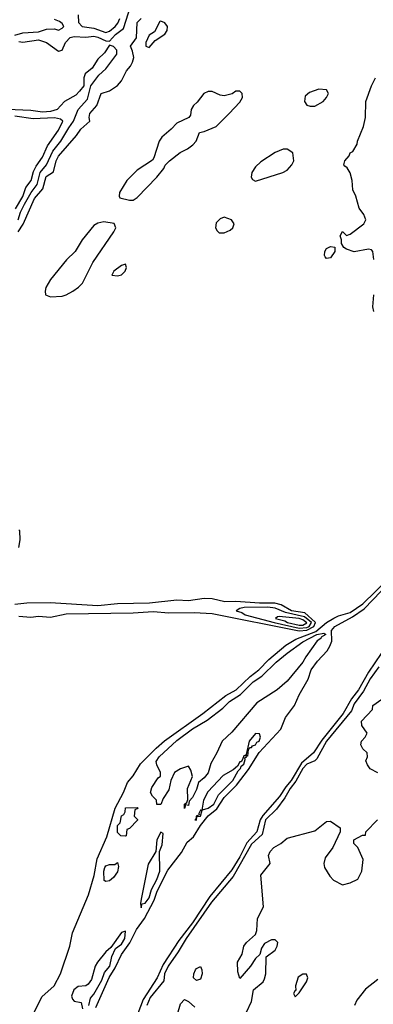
# Model space of a CAD drawing. Header units: inches. Extents: x 2348352 to 2479776, y 460422 to 613655.
# Tile 515 of 590: x 2446934 to 2448727, y 564076 to 569065. Entities that reach past the tile are written whole.
import ezdxf

# ---------------------------------------------------------------- set-up
doc = ezdxf.new("R2010")
doc.units = ezdxf.units.IN
doc.header["$MEASUREMENT"] = 0
doc.layers.add('C4546', color=7, linetype='Continuous')

msp = doc.modelspace()

# ---------------------------------------------------------------- linework, layer by layer
at = {"layer": 'C4546', "color": 4}
for points, elevation in [([(2446930, 568954.4), (2446950, 568950.3), (2447030, 568962.2), (2447070.7, 568950), (2447130, 568904.9), (2447150, 568910.8), (2447166, 568950), (2447190, 568974), (2447210, 568980.2), (2447270, 568976.9), (2447310, 568980.7), (2447330, 568976.2), (2447370, 568957.4), (2447390, 568955.5), (2447420.4, 568990), (2447460.6, 569019.4), (2447510, 569175.5)], 28), ([(2446926.3, 567990), (2446951.8, 568028.2), (2447010, 568159.3), (2447052, 568208), (2447068.4, 568270), (2447106, 568294), (2447119.7, 568350), (2447130, 568373), (2447222.5, 568477.5), (2447243.7, 568510), (2447289, 568550), (2447286, 568570), (2447289.4, 568590), (2447325.1, 568630), (2447347, 568690), (2447390, 568704.7), (2447430, 568730.8), (2447450, 568754.8), (2447475.1, 568804.9), (2447496, 568830), (2447506, 568850), (2447512.7, 568872.7), (2447506, 568906), (2447495.3, 568930), (2447526.8, 568973.2), (2447530, 569051.3), (2447550, 569071.3)], 24), ([(2447231.3, 569090), (2447232, 569050), (2447251.3, 569030), (2447310, 569021.5), (2447370, 569000.7), (2447390, 569007.2), (2447417.7, 569030), (2447432.3, 569047.7), (2447441.6, 569070)], 32), ([(2446910, 568986.2), (2446950, 568998.3), (2447030, 569003.1), (2447070, 569016), (2447110, 569018), (2447130, 569012), (2447150, 569022), (2447158, 569030), (2447150, 569046), (2447136.4, 569056.4), (2447110, 569066)], 32), ([(2446926.4, 568050), (2446939, 568090), (2446958.7, 568130), (2446992.3, 568190), (2447022, 568230), (2447038.2, 568290), (2447070.5, 568329.5), (2447102, 568398), (2447143.1, 568450), (2447182.5, 568517.5), (2447207.2, 568550), (2447230.7, 568609.3), (2447277.5, 568662.5), (2447294, 568730), (2447335.6, 568784.4), (2447370, 568815.5), (2447427.3, 568890), (2447427, 568910), (2447410, 568929.4), (2447390, 568935.3), (2447363.2, 568896.8), (2447330, 568864.5), (2447301.1, 568818.9), (2447266.4, 568790), (2447259.5, 568770), (2447259.1, 568730), (2447237.8, 568702.2), (2447218.2, 568681.8), (2447162, 568650), (2447124.4, 568610), (2447090, 568599.8), (2447050, 568596.5), (2446990, 568604.1), (2446869.9, 568609.9)], 28), ([(2448729.5, 567849.5), (2448724, 567890), (2448718, 567898), (2448702, 567902), (2448630, 567889.3), (2448590, 567902), (2448578, 567910), (2448566, 567930), (2448566, 567950), (2448558, 567970), (2448570, 567991.3), (2448590, 567972), (2448610, 567978), (2448678, 568030), (2448688, 568050), (2448678, 568078), (2448655.3, 568110), (2448638, 568170), (2448623.1, 568203.1), (2448619, 568250), (2448609.1, 568289.1), (2448594.6, 568314.6), (2448582, 568322), (2448578, 568330), (2448582, 568350), (2448604.7, 568375.3), (2448610, 568391), (2448623.1, 568396.9), (2448645.2, 568434.8), (2448646.6, 568450), (2448677.2, 568522.8), (2448686.6, 568570), (2448689.5, 568650), (2448717.2, 568730), (2448738, 568770)], 16), ([(2446913.6, 568106.4), (2446950, 568168.8), (2446965.9, 568214.1), (2446992, 568250), (2447003.8, 568296.2), (2447017.1, 568322.9), (2447050, 568368), (2447074.7, 568425.3), (2447130, 568505.5), (2447153, 568550), (2447141, 568561), (2447110, 568566.9), (2447002, 568562), (2446910, 568576.1)], 32), ([(2448730, 567586), (2448724.5, 567610), (2448729.4, 567670)], 16), ([(2446929.2, 566390), (2446936, 566430), (2446935.3, 566475.3), (2446930, 566478)], 24), ([(2446993.3, 564006.7), (2447046.9, 564113.1), (2447108.5, 564170), (2447140.8, 564230), (2447188.9, 564370), (2447202.4, 564437.6), (2447282.7, 564630), (2447311.2, 564728.8), (2447326.1, 564813.9), (2447375.3, 564924.7), (2447417.5, 565070), (2447459.8, 565150), (2447480, 565200), (2447510, 565234), (2447546.4, 565293.6), (2447626.2, 565373.8), (2447668.9, 565411.1), (2447862.6, 565550), (2447979.7, 565640.3), (2448031.3, 565668.7), (2448102.7, 565737.3), (2448146.9, 565770), (2448197.5, 565822.5), (2448283.6, 565896.4), (2448334, 565926), (2448435.1, 565964.8), (2448490, 566010.2), (2448526.7, 566033.3), (2448550, 566044.5), (2448610, 566061.9), (2448674.2, 566105.8), (2448802.8, 566230)], 16), ([(2446930, 566042.9), (2446990, 566036.9), (2447030, 566043.2), (2447090, 566037.6), (2447170, 566054), (2447510, 566059.3), (2447610, 566066.7), (2447690, 566060.2), (2447818.7, 566061.3), (2447910, 566055.4), (2448350, 565968.3), (2448390, 565972.3), (2448424.8, 565990), (2448434.2, 566010), (2448432.6, 566012.6), (2448378.8, 566058.8), (2448311.3, 566070), (2448260.2, 566100.2), (2448228.3, 566108.3), (2448150, 566108.4), (2448030, 566116.4), (2447974.4, 566114.4), (2447910, 566130.8), (2447870, 566132.9), (2447790, 566120.7), (2447730, 566123.1), (2447591.7, 566108.3), (2447430, 566104.5), (2447330, 566095.3), (2447089.2, 566110.8), (2446970, 566108.3), (2446910, 566102)], 24), ([(2447319.9, 564060.1), (2447388.3, 564211.7), (2447418.8, 564261.2), (2447450, 564328.7), (2447493, 564387), (2447525.8, 564454.2), (2447566.5, 564510), (2447616.1, 564603.9), (2447631.6, 564650), (2447684.5, 564755.5), (2447754.6, 564845.4), (2447782.9, 564897.1), (2447815.1, 564924.9), (2447850, 564981.3), (2447889.9, 565030.1), (2447933.4, 565066.6), (2447970, 565123.6), (2448033.4, 565186.6), (2448094.1, 565265.9), (2448148.2, 565351.8), (2448257.6, 565470), (2448281, 565530), (2448326.6, 565590), (2448350, 565643.8), (2448396.3, 565723.7), (2448410.9, 565770), (2448444.6, 565815.4), (2448493.1, 565866.9), (2448506.6, 565890), (2448516.2, 565916.2), (2448514, 565970), (2448531.8, 565990), (2448621.4, 566038.6), (2448679.9, 566080.1), (2448766.2, 566170)], 12), ([(2448766.1, 565853.9), (2448701.9, 565758.1), (2448650.9, 565669.1), (2448615.7, 565624.3), (2448573.4, 565550), (2448465.8, 565414.2), (2448423.9, 565350), (2448362.5, 565297.5), (2448310.1, 565209.9), (2448282.5, 565177.5), (2448251.7, 565128.3), (2448166.6, 565033.4), (2448153.5, 565010), (2448135.4, 564950), (2448085.2, 564894.8), (2448050, 564822.7), (2448010, 564757.3), (2447898.2, 564621.8), (2447810, 564488.9), (2447740.6, 564399.4), (2447661.6, 564278.4), (2447631, 564210), (2447560.2, 564099.8), (2447533.8, 564030)], 12), ([(2448754.3, 565785.7), (2448710, 565725.7), (2448676.7, 565663.3), (2448630, 565597.7), (2448616.6, 565563.4), (2448490, 565408.6), (2448440.8, 565319.2), (2448430.3, 565309.7), (2448390, 565292.7), (2448370, 565271.4), (2448333.8, 565206.2), (2448305.5, 565170), (2448277.4, 565122.6), (2448235.2, 565064.8), (2448180.9, 565010), (2448164.1, 564935.9), (2448110, 564887.7), (2448016.4, 564723.6), (2447906.7, 564593.4), (2447777.8, 564410), (2447737.6, 564342.4), (2447686, 564270), (2447668.8, 564230), (2447665.5, 564194.5), (2447594.7, 564110), (2447578.9, 564070)], 16), ([(2448750, 565249.2), (2448710, 565269.4), (2448697.2, 565290), (2448689, 565310), (2448698, 565330), (2448695.3, 565350), (2448673.2, 565370), (2448662.9, 565390), (2448667, 565410), (2448685.2, 565430), (2448695.3, 565450), (2448667.9, 565487.9), (2448667, 565510), (2448722, 565570), (2448724, 565590), (2448770, 565622)], 16), ([(2448083.7, 564036.3), (2448109, 564090), (2448119, 564150), (2448168.7, 564190), (2448175.5, 564204.5), (2448181.2, 564230), (2448184, 564316), (2448228.7, 564350), (2448239, 564370), (2448242, 564390), (2448230, 564402), (2448210, 564402), (2448175.3, 564384.7), (2448159.8, 564360.2), (2448151.3, 564328.7), (2448130, 564308), (2448104.7, 564270), (2448050, 564206), (2448040.2, 564240.2), (2448039, 564290), (2448061.2, 564330), (2448069.5, 564370.5), (2448084, 564390), (2448129.5, 564430.5), (2448136, 564450), (2448139.3, 564510), (2448169.3, 564570), (2448156, 564730), (2448204, 564790), (2448195.3, 564830), (2448204, 564850), (2448222, 564870), (2448258, 564890), (2448290, 564918), (2448430, 564954.8), (2448490, 565002), (2448510, 565004.7), (2448558, 564970), (2448558, 564950), (2448521, 564870), (2448482, 564818), (2448476, 564790), (2448478.8, 564770), (2448505.5, 564725.5), (2448524.9, 564704.9), (2448570, 564681), (2448609.3, 564690.7), (2448648, 564710), (2448668.7, 564750), (2448675.3, 564810), (2448648, 564870), (2448628.7, 564890), (2448628.7, 564910), (2448672.7, 564932.7), (2448687.3, 564932.7), (2448688.7, 564950), (2448748, 565010)], 16), ([(2447284, 564070), (2447292.7, 564107.3), (2447310, 564127.7), (2447350, 564199.1), (2447363.6, 564236.4), (2447391.4, 564270), (2447401.7, 564318.3), (2447420.5, 564359.5), (2447450, 564381.3), (2447467, 564410), (2447470, 564446), (2447450, 564439.3), (2447396.8, 564363.2), (2447370, 564342), (2447328, 564290), (2447317.3, 564270), (2447297.7, 564202.3), (2447281.7, 564178.3), (2447270, 564169.3), (2447230, 564166), (2447208, 564150), (2447196.9, 564116.9), (2447201.4, 564101.4), (2447210, 564091.3), (2447246, 564086), (2447252.7, 564052.7)], 16), ([(2448750, 564202), (2448686.8, 564153.2), (2448642.8, 564097.2), (2448630.6, 564069.4)], 16), ([(2447733.7, 564026.3), (2447750, 564078), (2447770, 564100.7), (2447790, 564090.6), (2447822.2, 564062.2)], 16)]:
    msp.add_lwpolyline(points, dxfattribs=dict(at, elevation=elevation))
for points, elevation in [([(2447650, 569058), (2447644.7, 569055.3), (2447616.9, 569003.1), (2447590, 568986), (2447574, 568950), (2447574, 568930), (2447590, 568924.7), (2447621.2, 568958.8), (2447670, 568991.3), (2447681.2, 569010), (2447684, 569030), (2447670, 569048.7)], 24), ([(2448050, 568702), (2448030, 568702), (2448011, 568689), (2447970, 568679), (2447950, 568682), (2447910, 568701.2), (2447890, 568701.2), (2447867.3, 568690), (2447833.5, 568646.5), (2447814.8, 568630), (2447804, 568610), (2447799.8, 568580.2), (2447791.3, 568568.7), (2447730, 568541.2), (2447702.8, 568510), (2447654, 568470), (2447640.5, 568450), (2447614.8, 568365.2), (2447607.1, 568352.9), (2447530, 568302), (2447478, 568250), (2447440.7, 568190), (2447438, 568170), (2447442, 568162), (2447490, 568150.7), (2447510, 568150.7), (2447530, 568164), (2447630, 568266.8), (2447664, 568310), (2447672.1, 568327.9), (2447693.2, 568350), (2447747.9, 568392.1), (2447785.2, 568410), (2447812, 568430), (2447829.3, 568450), (2447846, 568494), (2447870, 568498), (2447930, 568523.8), (2447996.2, 568590), (2448050, 568646.8), (2448064, 568670), (2448062, 568690), (2448056.5, 568696.5)], 24), ([(2448450, 568713.2), (2448403.5, 568696.5), (2448382, 568678), (2448378, 568650), (2448390, 568632), (2448406.8, 568626.8), (2448430, 568627.3), (2448473.2, 568650), (2448489, 568670), (2448499, 568690), (2448488.9, 568708.9)], 24), ([(2448270, 568409), (2448230, 568392.3), (2448155.9, 568344.1), (2448130, 568319), (2448110.8, 568290), (2448107.3, 568267.3), (2448114.8, 568254.8), (2448130, 568246.8), (2448268, 568290), (2448290, 568302.8), (2448314, 568330), (2448324, 568350), (2448318, 568390), (2448290, 568408.7)], 24), ([(2447359.8, 568040.2), (2447330, 568033.2), (2447310, 568022), (2447250, 567949.2), (2447214.8, 567890), (2447172.1, 567847.9), (2447090, 567749.2), (2447067.3, 567707.3), (2447062.8, 567690), (2447064.7, 567670), (2447090, 567660.7), (2447150, 567664.4), (2447170, 567670.5), (2447202.7, 567690), (2447232.7, 567710), (2447252.7, 567730), (2447304.9, 567835.1), (2447411.8, 567990), (2447420.9, 568010), (2447412.9, 568032.9)], 24), ([(2447970, 568064), (2447950, 568055.3), (2447930, 568035.3), (2447926, 568010), (2447934.4, 567994.4), (2447945.5, 567985.5), (2447970, 567984.9), (2448001.5, 567998.5), (2448014, 568010), (2448022, 568030), (2448008, 568050)], 24), ([(2448490, 567855.3), (2448482.7, 567862.7), (2448479, 567870), (2448481.2, 567890), (2448490, 567904.7), (2448510, 567916), (2448532, 567912), (2448532, 567890), (2448510, 567859)], 16), ([(2447470, 567826), (2447450, 567819), (2447412, 567790), (2447402, 567770), (2447430, 567767.7), (2447450, 567772), (2447468, 567790), (2447475.3, 567810)], 24), ([(2448191.7, 566088.3), (2448072.8, 566087.2), (2448050, 566081.2), (2448031.3, 566070), (2448060.7, 566060.7), (2448077.3, 566050), (2448224.4, 566010), (2448350, 565981.7), (2448390, 565984.8), (2448402, 565990), (2448413.9, 566010), (2448378.4, 566038.4), (2448281.9, 566061.9), (2448230, 566083.7)], 28), ([(2448250, 566040.5), (2448240.7, 566039.3), (2448230.7, 566030), (2448278.9, 566019), (2448292.4, 566010), (2448350, 565997.6), (2448370, 565996.2), (2448390, 566008.6), (2448370, 566024.7), (2448350, 566031.6)], 32), ([(2447790, 565084), (2447774, 565086), (2447770, 565068), (2447769.6, 565090), (2447782, 565098), (2447786, 565114), (2447784.2, 565170), (2447809.5, 565230), (2447801.5, 565261.5), (2447790, 565282), (2447750, 565269.6), (2447718.8, 565250), (2447701, 565210), (2447690, 565162), (2447661, 565119), (2447650, 565089), (2447629, 565089), (2447628, 565110), (2447608, 565130), (2447598, 565150), (2447604.7, 565175.3), (2447636.4, 565223.6), (2447647.3, 565232.7), (2447648, 565250), (2447628.9, 565288.9), (2447626, 565306), (2447641.2, 565330), (2447730, 565413.4), (2447810, 565471.6), (2447884.1, 565515.9), (2447963.3, 565576.7), (2447997.6, 565610), (2448053.9, 565646.1), (2448118, 565710), (2448161.6, 565738.4), (2448233.7, 565810), (2448290, 565855.2), (2448370, 565912.6), (2448440.9, 565950), (2448476.7, 565956.7), (2448486, 565950), (2448463.1, 565936.9), (2448460.5, 565930), (2448442.4, 565917.6), (2448384.1, 565835.9), (2448370.2, 565809.8), (2448290, 565714), (2448239.1, 565670), (2448136.2, 565603.8), (2448010, 565454.5), (2447960.7, 565410), (2447934, 565350), (2447903.4, 565296.6), (2447890, 565249), (2447870, 565222.7), (2447840.4, 565199.6), (2447830, 565164), (2447810, 565124), (2447794, 565106)], 12), ([(2448130, 565448), (2448098, 565410), (2448082, 565342), (2448090, 565334), (2448093.6, 565366.4), (2448102, 565378), (2448110, 565378), (2448114.2, 565385.8), (2448130, 565391.3), (2448136.6, 565403.4), (2448148.7, 565410), (2448154, 565430), (2448150, 565446)], 16), ([(2448078, 565338), (2448070, 565335.3), (2448064, 565316), (2448056, 565304), (2448050, 565304), (2448037.5, 565282.5), (2448016.7, 565263.3), (2447964.8, 565235.2), (2447888.3, 565151.7), (2447866.3, 565110), (2447858.8, 565070), (2447860.7, 565060.7), (2447890, 565069.2), (2447918.5, 565090), (2447942.6, 565137.4), (2448015, 565210), (2448041.3, 565258.7), (2448054, 565270), (2448056.6, 565283.4), (2448070, 565292), (2448076.5, 565316.5), (2448074.6, 565325.4), (2448086, 565330)], 16), ([(2447470, 564928.7), (2447446, 564930), (2447430, 564946), (2447430, 564982), (2447444, 564996), (2447450, 565031.3), (2447462, 565038), (2447469.2, 565050.8), (2447470, 565071.3), (2447530, 565074), (2447532.7, 565067.3), (2447518, 565062), (2447514, 565030), (2447531.6, 565011.6), (2447531.6, 565008.4), (2447490, 564966), (2447478, 564962), (2447474, 564930)], 12), ([(2447859, 565059), (2447850, 565059), (2447842.8, 565042.8), (2447844.7, 565035.3), (2447828.4, 565030), (2447827.3, 565012.7), (2447822, 565010), (2447830, 565008.5), (2447832.5, 565027.5), (2447850.9, 565030)], 16), ([(2447650, 564949), (2447628.9, 564910), (2447624, 564850), (2447586.2, 564786.2), (2447550, 564608), (2447546.9, 564586.9), (2447550, 564564.7), (2447554.8, 564585.2), (2447570, 564588.7), (2447590, 564614.9), (2447602, 564658), (2447630, 564708.5), (2447645.1, 564750), (2447642, 564850), (2447655.8, 564884.2), (2447662, 564942)], 16), ([(2447370, 564698), (2447363.1, 564703.1), (2447360.9, 564750), (2447366, 564770), (2447370, 564778), (2447390, 564784.7), (2447416.4, 564783.6), (2447430, 564794), (2447434.8, 564774.8), (2447430, 564748), (2447410, 564718), (2447390, 564702)], 12), ([(2447830, 564196.9), (2447815.6, 564210), (2447816.9, 564230), (2447824.7, 564250), (2447830, 564258), (2447850, 564266.8), (2447857.6, 564250), (2447858.7, 564230), (2447850, 564202.9)], 16), ([(2448370, 564228.7), (2448346.4, 564213.6), (2448332, 564170), (2448334, 564146), (2448330, 564146), (2448322, 564130), (2448330, 564114), (2448350, 564134), (2448388.7, 564190), (2448395.3, 564210), (2448388, 564228)], 16)]:
    msp.add_lwpolyline(points, close=True, dxfattribs=dict(at, elevation=elevation))

doc.saveas('drawing.dxf')
